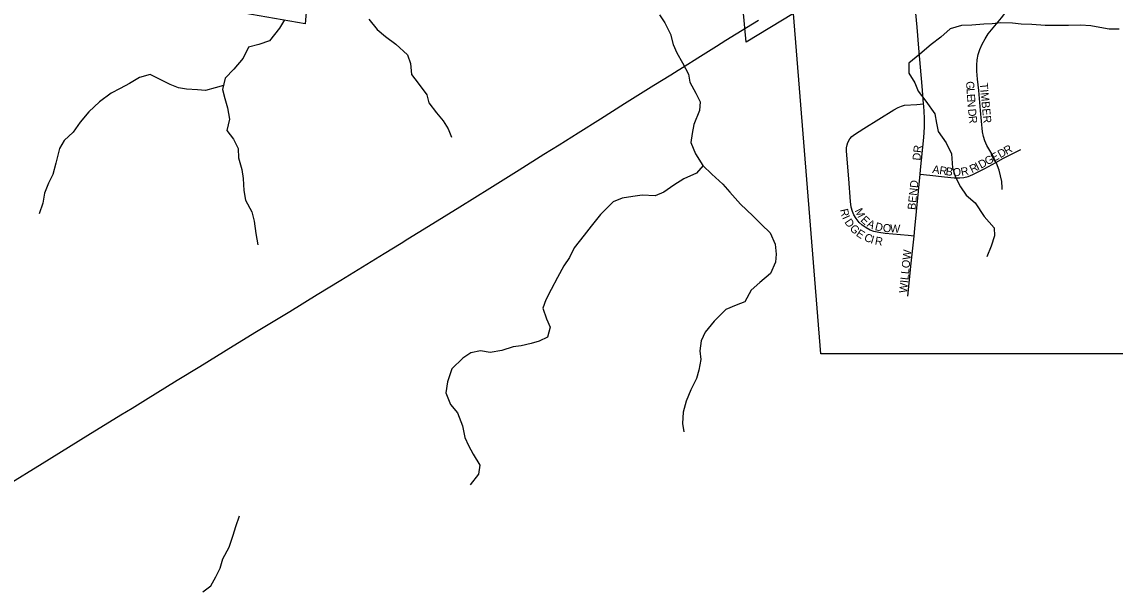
# Model space of a CAD drawing. Extents: x 1442749 to 1756758, y 235267 to 677782.
# Drawn here: x 1582491 to 1589318, y 520821 to 524374 of the extents above; entities that cross this region are included whole.
import ezdxf

# ---------------------------------------------------------------- set-up
doc = ezdxf.new("R2010")
doc.units = 0
for name, color, linetype in [('GM_X_City_Street', 7, 'Continuous'), ('GM_X_City_Street_Text', 7, 'Continuous'), ('GM_X_Corporation', 7, 'Continuous'), ('GM_X_Minor_River', 7, 'Continuous'), ('GM_X_State_Route', 7, 'Continuous')]:
    doc.layers.add(name, color=color, linetype=linetype)

msp = doc.modelspace()

# ---------------------------------------------------------------- linework, layer by layer
at = {"layer": 'GM_X_City_Street'}
for points in [[(1588573.9, 523497.2), (1588553.8, 523539.6), (1588518, 523602.3), (1588504.3, 523631.4), (1588495.3, 523658.8), (1588489.8, 523687.2), (1588477.5, 523820.8), (1588466.2, 523945.2), (1588458.7, 524017), (1588454.7, 524065.7), (1588454.1, 524104.6), (1588457.1, 524136.7), (1588463.9, 524171.6), (1588473.4, 524202.4), (1588487.2, 524235.2), (1588505.7, 524269.4), (1588525.6, 524298.9), (1588608, 524400.5), (1588671.9, 524479.8), (1588720.7, 524541.8), (1588744.9, 524577.4), (1588759.1, 524603.9), (1588771.9, 524635.7)], [(1588121.9, 523861.9), (1588112.9, 523972.1), (1588093.3, 524211), (1588081.5, 524341.7), (1588063.8, 524539.5)], [(1588062.5, 523037), (1588025.9, 523040.6), (1587882.1, 523054.4), (1587843.4, 523058.9), (1587811.9, 523065.7), (1587788, 523074.7), (1587762.5, 523088.2), (1587739.1, 523105.1), (1587720.4, 523122.5), (1587700.4, 523147.7), (1587686.9, 523169.4), (1587678.3, 523189.9), (1587670.8, 523217.7), (1587666.1, 523253), (1587655.3, 523393.6), (1587640.8, 523566.9), (1587640.8, 523589.1), (1587643.9, 523607.5), (1587649.3, 523622.2), (1587661.9, 523644.1), (1587673.9, 523658.5), (1587691.1, 523672.4), (1587749.7, 523708), (1587935.9, 523825), (1587964.2, 523840.4), (1587984.8, 523849), (1588003.1, 523853.6), (1588080.6, 523859), (1588121.9, 523861.9)], [(1588100.6, 523424.2), (1588103.2, 523449.8), (1588124.5, 523652.1), (1588128.7, 523717.3), (1588128.5, 523776), (1588122.8, 523851.1), (1588121.9, 523861.9)], [(1588573.9, 523497.2), (1588621.5, 523523.6), (1588729.7, 523578.7)], [(1588100.6, 523424.2), (1588162, 523417.3), (1588253.4, 523407), (1588312.1, 523401.1), (1588348.2, 523400.6), (1588374.3, 523403.6), (1588399.7, 523409.9), (1588430.2, 523422), (1588503.8, 523458.3), (1588573.9, 523497.2)], [(1588612.7, 523327.9), (1588612.4, 523337.7), (1588609.7, 523377.5), (1588603.2, 523413.4), (1588593.2, 523448.6), (1588576.5, 523491.8), (1588573.9, 523497.2)], [(1588062.5, 523037), (1588067.3, 523084), (1588100.6, 523424.2)], [(1588024.7, 522663.1), (1588045.4, 522868.4), (1588062.5, 523037)]]:
    msp.add_lwpolyline(points, dxfattribs=at)
at = {"layer": 'GM_X_Corporation'}
for points in [[(1584427.2, 526276.9), (1584260, 524361.9), (1583350, 524522.4)], [(1589528, 522303.2), (1587479.4, 522303.2), (1587309.3, 524427), (1587013.7, 524246.9), (1586938.8, 525056.8)]]:
    msp.add_lwpolyline(points, dxfattribs=at)
at = {"layer": 'GM_X_Minor_River'}
for points in [[(1584131.6, 524387.5), (1584099, 524335.8), (1584037.9, 524256.2), (1583971.5, 524232.9), (1583907.1, 524215.6), (1583872.3, 524147.8), (1583815.4, 524080.2), (1583760.6, 524022.6), (1583743.7, 523952.6), (1583759.1, 523896.3), (1583774.4, 523837.9), (1583787.6, 523767.5), (1583770.7, 523695.5), (1583812.2, 523642.9), (1583841.6, 523584.4), (1583844.9, 523526.1), (1583864.1, 523453.7), (1583873.5, 523397.4), (1583876.6, 523321.2), (1583887.9, 523260.8), (1583927.1, 523188.2), (1583942.5, 523129.8), (1583951.6, 523053.5), (1583964.8, 522983.1)], [(1584656.8, 524391.5), (1584710.2, 524326.8), (1584761.8, 524284), (1584827.3, 524235.1), (1584898.7, 524168.1), (1584918.1, 524113.7), (1584925.3, 524045.4), (1584966.8, 523990.8), (1585020, 523919.9), (1585033.5, 523869.6), (1585080.8, 523806.9), (1585122.3, 523756.3), (1585153.8, 523705.8), (1585173.3, 523655.4)], [(1586473, 524418.9), (1586506.5, 524368.4), (1586541.7, 524297.8), (1586559, 524233.3), (1586580.4, 524180.9), (1586615.8, 524118.4), (1586653, 524047.7), (1586662.4, 523997.4), (1586699.7, 523928.8), (1586727.1, 523876.3), (1586722.5, 523822.2), (1586687.4, 523734.4), (1586676.7, 523678.3), (1586668, 523622.2), (1586697.2, 523549.7), (1586744.5, 523478.9), (1586800, 523424.1), (1586869.4, 523361.1), (1586912.9, 523310.5), (1586978.2, 523235.5), (1587055.5, 523164.4), (1587109, 523109.6), (1587164.4, 523056.8), (1587195.7, 522986.3), (1587201, 522924), (1587196.4, 522873.9), (1587165.5, 522804), (1587098.7, 522746.6), (1587046, 522699.1), (1587005.1, 522627.3), (1586950.7, 522605.9), (1586886.2, 522578.6), (1586815.2, 522507.1), (1586758.3, 522437.6), (1586733.6, 522383.7), (1586724.9, 522321.6), (1586730.2, 522267.4), (1586719.4, 522199.3), (1586704.8, 522147.3), (1586667.9, 522077.5), (1586639, 522007.6), (1586620.1, 521937.6), (1586617.3, 521867.5), (1586624.7, 521815.2)], [(1589344, 524329.9), (1589281.9, 524328.6), (1589221.9, 524339.3), (1589165.9, 524350), (1589101.8, 524354.7), (1589027.6, 524351.6), (1588953.5, 524352.4), (1588881.3, 524351.2), (1588797.2, 524358.2), (1588731.1, 524361), (1588677, 524365.6), (1588604.9, 524368.4), (1588550.7, 524363), (1588498.6, 524359.6), (1588422.4, 524354.5), (1588358.2, 524351.2), (1588287.8, 524331.9), (1588229.1, 524278.4), (1588168.4, 524233), (1588099.6, 524173.6), (1588030.7, 524116.2), (1588030, 524054), (1588067.4, 523993.4), (1588088.8, 523941), (1588136.2, 523880.3), (1588191.4, 523799.4), (1588202.7, 523741.1), (1588214.1, 523690.8), (1588263.4, 523620), (1588296.7, 523551.4), (1588303.6, 523463.1), (1588321, 523404.7), (1588352.3, 523344.2), (1588387.8, 523293.6), (1588443.4, 523244.8), (1588500.5, 523159.9), (1588561.8, 523089), (1588565.2, 523038.8), (1588544.4, 522974.8), (1588517.5, 522907)], [(1583749.6, 523977.1), (1583697.7, 523963.2), (1583637.4, 523945.8), (1583587.3, 523950.4), (1583519.3, 523955.2), (1583469.2, 523961.8), (1583417.4, 523984.4), (1583355.6, 524015.2), (1583291.8, 524046.1), (1583225.5, 524026.8), (1583162.9, 523989.4), (1583104.4, 523957.9), (1583047.9, 523928.5), (1582975.2, 523875.2), (1582910.3, 523813.7), (1582855.4, 523748.1), (1582810.6, 523686.5), (1582755.9, 523634.9), (1582727.2, 523583.1), (1582704.1, 523493.1), (1582685.2, 523421.1), (1582656.5, 523367.2), (1582631.7, 523305.3), (1582623, 523243.2), (1582600.1, 523175.3)], [(1586746.5, 523477), (1586703.8, 523429.2), (1586625.3, 523394), (1586562.7, 523354.6), (1586500, 523311.2), (1586445.6, 523287.7), (1586365.5, 523292.7), (1586307.3, 523285.3), (1586239, 523274), (1586184.6, 523250.6), (1586105.5, 523171.3), (1586046.6, 523099.7), (1586001.8, 523042), (1585940.8, 522964.5), (1585910, 522902.7), (1585875.3, 522850.9), (1585836.4, 522779.1), (1585795.4, 522703.4), (1585762.6, 522639.6), (1585743.9, 522587.6), (1585767.2, 522521.1), (1585790.6, 522468.7), (1585773.8, 522406.7), (1585721.4, 522381.2), (1585671.1, 522365.8), (1585608.9, 522352.4), (1585558.7, 522345), (1585488.3, 522323.7), (1585415.9, 522310.5), (1585355.9, 522321.2), (1585295.7, 522307.9), (1585245.2, 522274.4), (1585176.2, 522209), (1585149.2, 522127), (1585138.4, 522058.9), (1585167.6, 521986.4), (1585211.1, 521933.7), (1585242.2, 521853.1), (1585257.4, 521780.7), (1585280.8, 521730.3), (1585310.2, 521675.8), (1585351.5, 521607.1), (1585342.8, 521551.1), (1585289.9, 521483.5)], [(1583620.5, 520816.6), (1583671, 520854.1), (1583701.8, 520909.9), (1583728.5, 520963.8), (1583745.2, 521021.7), (1583786.1, 521095.5), (1583811.1, 521169.4), (1583827.7, 521223.4), (1583850.6, 521291.3)]]:
    msp.add_lwpolyline(points, dxfattribs=at)
at = {"layer": 'GM_X_State_Route'}
for points in [[(1586588.9, 524073.3), (1586626.5, 524096.6), (1586712.8, 524150.2), (1586829.2, 524223.6), (1586887.2, 524260.6), (1587015.5, 524339.9), (1587091.2, 524384.9)], [(1582395.4, 521479.9), (1582618.6, 521617.7), (1582903.1, 521793.8), (1583109.7, 521921.3), (1583179.6, 521964), (1583263.1, 522016.1), (1583461.7, 522137.7), (1583601.6, 522223.4), (1583810.8, 522352.6), (1583956.2, 522441.7), (1584163.8, 522567.4), (1584334.5, 522672), (1584482.8, 522762.6), (1584672.9, 522879.1), (1584753.9, 522928.9), (1584860.5, 522993.5), (1584902.4, 523019.3), (1585031, 523099.4), (1585225.3, 523220), (1585412.6, 523335.6), (1585595.6, 523451.2), (1585751.5, 523548.2), (1585846.5, 523606.7), (1585965.5, 523682.4), (1586104.8, 523768.9), (1586254.2, 523863.9), (1586437.5, 523978.3), (1586542.8, 524044.7), (1586588.9, 524073.3)]]:
    msp.add_lwpolyline(points, dxfattribs=at)

# ---------------------------------------------------------------- texts
at = {"layer": 'GM_X_City_Street_Text'}
for s, rotation, p in [('G', 274.07004, (1588386.8, 524002.1)), ('TIMBER', 275.49089, (1588472.5, 523991)), ('L', 274.05566, (1588389.9, 523958.3)), ('E', 274.14339, (1588392.4, 523923.1)), ('N', 274.48585, (1588394.9, 523887.7)), ('D', 275.19948, (1588399.5, 523829.9)), ('R', 276.14936, (1588403.6, 523785.2)), ('DR', 83.982, (1588101.8, 523507)), ('D', 28.83378, (1588601.3, 523522.6)), ('R', 28.87537, (1588639.9, 523543.9)), ('D', 27.64337, (1588480.3, 523457.1)), ('G', 28.83299, (1588520.3, 523478)), ('E', 28.88265, (1588558.9, 523499.2)), ('A', 351.26713, (1588174.5, 523431.6)), ('R', 351.25372, (1588217.9, 523424.9)), ('B', 351.25372, (1588257.1, 523418.9)), ('O', 358.90045, (1588303.5, 523412.3)), ('R', 11.57779, (1588359.5, 523412.6)), ('R', 26.32151, (1588424.1, 523429)), ('I', 26.93898, (1588460.1, 523446.8)), ('BEND', 83.98769, (1588071, 523199)), ('R', 282.41027, (1587600.1, 523202.3)), ('I', 294.07768, (1587612.1, 523153.1)), ('M', 295.52209, (1587690.7, 523196.7)), ('E', 316.30757, (1587725, 523133.1)), ('D', 304.58617, (1587626, 523124.3)), ('G', 314.18705, (1587656.8, 523081)), ('A', 333.4646, (1587763.7, 523099.4)), ('D', 346.88026, (1587815.1, 523075.4)), ('O', 355.76978, (1587866.3, 523064.1)), ('W', 357.01544, (1587911.4, 523060.8)), ('E', 326.53764, (1587696.5, 523042)), ('C', 337.2646, (1587746.3, 523011.1)), ('I', 342.08951, (1587787.1, 522994.2)), ('R', 350.19197, (1587815.5, 522985.6)), ('WILLOW', 84.09694, (1588018.2, 522679.7))]:
    msp.add_text(s, height=50, rotation=rotation, dxfattribs=at).set_placement(p)

doc.saveas('drawing.dxf')
